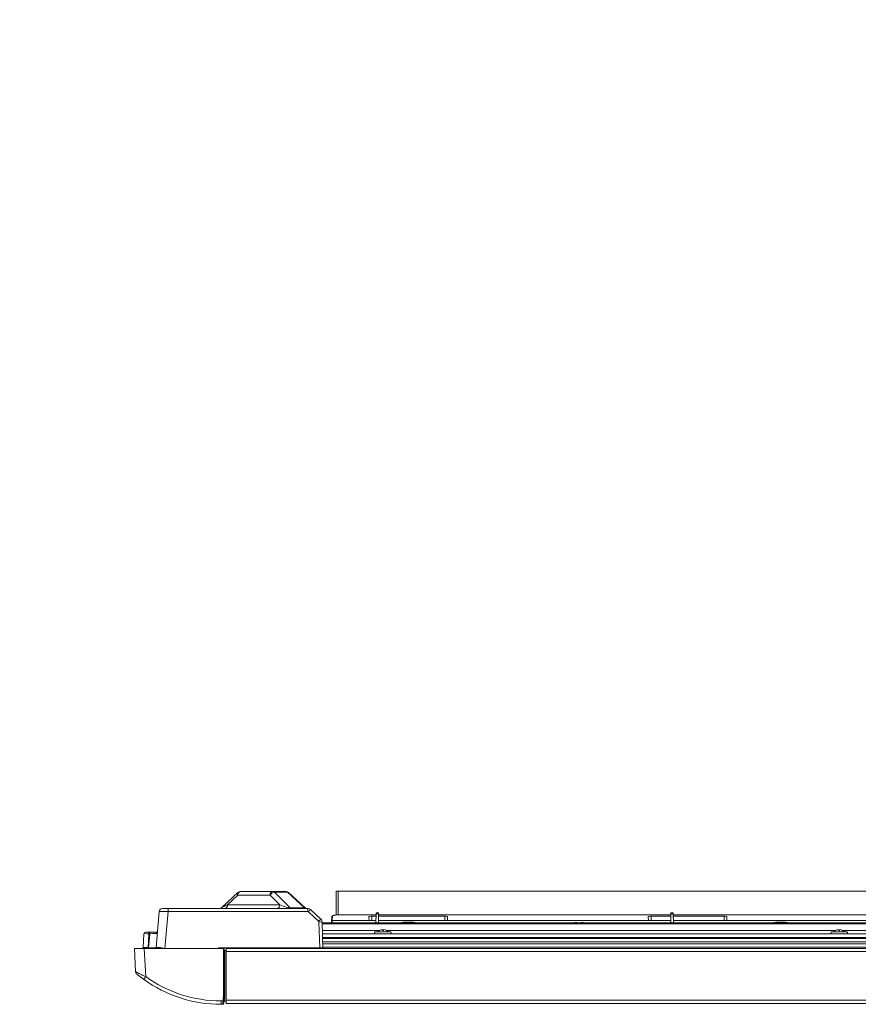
# Model space of a CAD drawing. Header units: millimetres. Extents: x 40090 to 187415, y -53271 to 40260.
# Tile 381 of 406: x 140628 to 141169, y 33766 to 34400. Entities that reach past the tile are written whole.
import ezdxf

# ---------------------------------------------------------------- set-up
doc = ezdxf.new("R2010")
doc.units = ezdxf.units.MM
for name, color, linetype in [('AVM_nárokLAN', 30, 'Continuous'), ('AVM_projekce', 240, 'Continuous'), ('AVM_sp_230VAC', 170, 'Continuous')]:
    doc.layers.add(name, color=color, linetype=linetype)
doc.styles.add('AVM', font='arial.ttf')
doc.dimstyles.new('AVM-1_50', dxfattribs={"dimscale": 40, "dimtxt": 2.5, "dimasz": 2.5, "dimexe": 1.25, "dimexo": 0.625, "dimtad": 1, "dimdec": 0, "dimrnd": 1, "dimtxsty": 'AVM', "dimcen": 2.5, "dimclrd": 256, "dimclre": 256, "dimclrt": 256, "dimadec": 0, "dimazin": 0, "dimtfac": 1, "dimtdec": 0, "dimtmove": 0, "dimatfit": 3, "dimfxl": 0, "dimarcsym": 0})

# ---------------------------------------------------------------- blocks, each defined once
blk = doc.blocks.new('SB885ix-top')
at = {"linetype": 'Continuous', "lineweight": 15}
for p, q in [((-918.8, 0), (-919.96, 0)), ((-919.96, -15.36), (-919.96, 0)), ((-254.49, 0), (-918.8, 0)), ((-918.8, 0), (-918.8, -15.31)), ((-983.35, -0.93), (-993.8, -10.56)), ((-983.42, -2.66), (-990.11, -8.82)), ((-962.63, -2.66), (-983.42, -2.66)), ((-981.63, -0.26), (-960.83, -0.26)), ((-956.4, -8.82), (-962.63, -2.66)), ((-960.83, -0.26), (-952.48, -0.26)), ((-959.83, -0.69), (-949.61, -10.79)), ((-951.48, -0.69), (-959.83, -0.69)), ((-940.51, -10.79), (-951.48, -0.69)), ((-939.8, -11.03), (-950.76, -0.93)), ((-1032.07, -11.23), (-1028.39, -11.23)), ((-1028.39, -13.19), (-1028.39, -11.23)), ((-1028.39, -11.23), (-938.33, -11.23)), ((-990.11, -8.82), (-956.4, -8.82)), ((-949.61, -10.79), (-940.51, -10.79)), ((-939.8, -11.03), (-939.83, -11)), ((-938.33, -13.19), (-938.33, -11.23)), ((-936.6, -11.91), (-929.94, -18.13)), ((-1036.14, -36.43), (-1034.1, -13.08)), ((-1028.39, -13.19), (-1030.46, -36.88)), ((-938.33, -13.19), (-1028.39, -13.19)), ((-931.32, -19.54), (-937.99, -13.33)), ((-923.09, -19.38), (-922.94, -16.68)), ((-922.59, -18.91), (-922.67, -20.44)), ((-922.44, -16.22), (-922.59, -18.91)), ((-922.59, -18.91), (-922.59, -18.91)), ((-922.59, -18.91), (-898.79, -18.91)), ((-894.33, -15.31), (-918.94, -15.31)), ((-918.94, -15.31), (-918.94, -15.33)), ((-894.33, -15.33), (-918.94, -15.33)), ((-898.91, -16.64), (-898.79, -18.91)), ((-898.79, -18.91), (-898.79, -18.96)), ((-898.79, -18.96), (-894.4, -18.96)), ((-894.35, -16.13), (-897.06, -16.13)), ((-897.06, -16.13), (-897.06, -18.64)), ((-894.42, -20.44), (-894.32, -14.72)), ((-892.81, -14.72), (-894.32, -14.72)), ((-892.82, -14.01), (-894.31, -14.01)), ((-892.71, -20.44), (-892.81, -14.72)), ((-704.34, -15.31), (-892.8, -15.31)), ((-704.34, -15.33), (-892.79, -15.33)), ((-850.07, -16.13), (-892.78, -16.13)), ((-892.73, -18.96), (-848.34, -18.96)), ((-850.07, -16.13), (-850.07, -18.64)), ((-848.34, -18.91), (-848.22, -16.64)), ((-848.34, -18.96), (-848.34, -18.91)), ((-848.34, -18.91), (-718.8, -18.91)), ((-718.92, -16.64), (-718.8, -18.91)), ((-718.8, -18.91), (-718.8, -18.96)), ((-718.8, -18.96), (-704.41, -18.96)), ((-704.36, -16.13), (-717.07, -16.13)), ((-717.07, -16.13), (-717.07, -18.64)), ((-704.43, -20.44), (-704.33, -14.72)), ((-702.81, -14.72), (-704.33, -14.72)), ((-702.83, -14.01), (-704.32, -14.01)), ((-702.71, -20.44), (-702.81, -14.72)), ((-514.35, -15.31), (-702.8, -15.31)), ((-514.35, -15.33), (-702.8, -15.33)), ((-670.07, -16.13), (-702.79, -16.13)), ((-702.74, -18.96), (-668.35, -18.96)), ((-670.07, -16.13), (-670.07, -18.64)), ((-668.35, -18.96), (-668.34, -18.91)), ((-668.34, -18.91), (-668.22, -16.64)), ((-668.34, -18.91), (-538.81, -18.91)), ((-930.58, -36.62), (-931.16, -19.89)), ((-929.13, -19.89), (-928.83, -28.5)), ((-169.94, -20.44), (-929.11, -20.44)), ((-929.11, -20.47), (-169.94, -20.47)), ((-929.1, -20.86), (-169.92, -20.86)), ((-169.91, -21.09), (-929.09, -21.09)), ((-892.37, -25.36), (-928.94, -25.36)), ((-923.14, -20.44), (-923.09, -19.38)), ((-890.48, -24.73), (-890.43, -25.28)), ((-598.38, -25.36), (-887.56, -25.36)), ((-764.95, -20.21), (-764.95, -20.44)), ((-762.19, -20.21), (-762.19, -20.44)), ((-163.43, -25.36), (-593.58, -25.36)), ((-1044.46, -36.4), (-1043.99, -27.48)), ((-1044.43, -36.4), (-1043.96, -27.43)), ((-1043.99, -27.48), (-1043.99, -27.43)), ((-1043.97, -27.48), (-1043.99, -27.48)), ((-1042.97, -26.47), (-1042.95, -26.47)), ((-1042.97, -26.47), (-1042.97, -26.47)), ((-1042.95, -26.47), (-1040.67, -26.47)), ((-1040.67, -27.43), (-1041.14, -36.45)), ((-1040.96, -36.45), (-1040.17, -27.43)), ((-1040.67, -26.47), (-1040.67, -27.43)), ((-1040.67, -26.47), (-1040.17, -26.47)), ((-1040.17, -27.43), (-1040.67, -27.43)), ((-1040.17, -26.47), (-1040.17, -27.43)), ((-1040.17, -26.47), (-1035.73, -26.47)), ((-928.86, -27.59), (-163.32, -27.59)), ((-928.83, -28.5), (-928.79, -29.6)), ((-928.79, -29.77), (-163.2, -29.77)), ((-928.78, -29.79), (-928.55, -36.62)), ((-928.76, -30.48), (-163.16, -30.48)), ((-895.03, -26.32), (-884.9, -26.32)), ((-601.05, -26.32), (-590.91, -26.32)), ((-1049.3, -51.84), (-1050.09, -36.88)), ((-1050.09, -36.88), (-1043.75, -36.88)), ((-1043.75, -36.88), (-1042.79, -55.07)), ((-1043.75, -36.88), (-992.68, -36.88)), ((-1041.63, -36.69), (-1041.66, -36.55)), ((-1041.5, -36.55), (-1041.47, -36.69)), ((-930.58, -36.62), (-996, -36.62)), ((-996, -36.62), (-996, -36.88)), ((-994.18, -36.88), (-994.18, -36.62)), ((-992.68, -65.47), (-992.68, -36.88)), ((-992.68, -36.88), (-992.18, -36.88)), ((-992.18, -36.62), (-992.18, -36.88)), ((-992.18, -36.88), (-992.18, -65.45)), ((-990.96, -36.88), (-990.96, -36.62)), ((-54.33, -36.88), (-990.96, -36.88)), ((-990.96, -38.99), (-990.96, -36.88)), ((-928.55, -36.62), (-930.58, -36.62)), ((-163.05, -32.66), (-928.68, -32.66)), ((-928.64, -33.93), (-162.98, -33.93)), ((-161.47, -36.05), (-928.57, -36.05)), ((-991.8, -38.15), (-991.8, -65.45)), ((-990.96, -38.15), (-991.8, -38.15)), ((-990.96, -70.24), (-990.96, -38.99)), ((-54.33, -38.99), (-990.96, -38.99)), ((-1048.46, -53.5), (-1044.14, -56.82)), ((-992.96, -70.72), (-992.68, -65.47)), ((-992.18, -65.46), (-992.45, -70.72)), ((-992.18, -65.45), (-992.18, -65.45)), ((-992.18, -65.46), (-992.18, -65.46)), ((-990.96, -69.05), (-991.98, -69.05)), ((-994.21, -70.72), (-992.96, -70.72)), ((-994.21, -70.72), (-994.21, -72.91)), ((-993.05, -72.91), (-994.21, -72.91)), ((-990.96, -70.98), (-992.1, -70.98)), ((-990.96, -72.3), (-990.96, -70.24)), ((-189.59, -70.24), (-990.96, -70.24)), ((-189.59, -72.3), (-990.96, -72.3))]:
    blk.add_line(p, q, dxfattribs=at)
at = {"linetype": 'Continuous', "lineweight": 15, "flags": 128}
for points in [[(-894.32, -14.72), (-894.32, -14.53), (-894.32, -14.36), (-894.32, -14.22), (-894.31, -14.11), (-894.31, -14.04), (-894.31, -14.01), (-894.31, -14.01)], [(-892.82, -14.01), (-892.82, -14.01), (-892.82, -14.04), (-892.82, -14.11), (-892.81, -14.22), (-892.81, -14.36), (-892.81, -14.53), (-892.81, -14.72)], [(-704.33, -14.72), (-704.33, -14.53), (-704.33, -14.36), (-704.32, -14.22), (-704.32, -14.11), (-704.32, -14.04), (-704.32, -14.01), (-704.32, -14.01)], [(-702.83, -14.01), (-702.83, -14.01), (-702.82, -14.04), (-702.82, -14.11), (-702.82, -14.22), (-702.82, -14.36), (-702.82, -14.53), (-702.81, -14.72)], [(-889.5, -25.28), (-889.49, -25.18), (-889.48, -25.08), (-889.47, -24.99), (-889.47, -24.92), (-889.46, -24.85), (-889.46, -24.8), (-889.45, -24.76), (-889.45, -24.73)], [(-764.95, -20.44), (-764.95, -20.34), (-764.95, -20.21)], [(-762.19, -20.21), (-762.19, -20.34), (-762.19, -20.44)], [(-596.49, -24.73), (-596.49, -24.76), (-596.49, -24.8), (-596.48, -24.85), (-596.48, -24.92), (-596.47, -24.99), (-596.46, -25.08), (-596.45, -25.18), (-596.44, -25.28)], [(-595.51, -25.28), (-595.5, -25.18), (-595.49, -25.08), (-595.48, -24.99), (-595.48, -24.92), (-595.47, -24.85), (-595.47, -24.8), (-595.46, -24.76), (-595.46, -24.73)], [(-1040.96, -36.45), (-1040.96, -36.5), (-1040.96, -36.54), (-1040.96, -36.59), (-1040.96, -36.63), (-1040.96, -36.67), (-1040.96, -36.68)], [(-991.8, -65.45), (-991.9, -67.47), (-991.98, -69.05)], [(-993.05, -72.91), (-993.05, -72.87), (-993.04, -72.74), (-993.03, -72.54), (-993.02, -72.27), (-993.01, -71.94), (-992.99, -71.56), (-992.98, -71.15), (-992.96, -70.72)], [(-992.45, -70.72), (-992.47, -71.05), (-992.49, -71.38), (-992.5, -71.67), (-992.52, -71.93), (-992.53, -72.14), (-992.54, -72.3), (-992.54, -72.39), (-992.54, -72.43)]]:
    blk.add_lwpolyline(points, dxfattribs=at)
at = {"linetype": 'Continuous', "lineweight": 15}
for centre, radius, start, end in [((-982.16, -1.85), 1.5, 142.22374, 212.98825), ((-981.21, -2.44), 2.22, 100.82788, 185.7871), ((-981.63, -2.8), 2.54, 90, 132.6564), ((-960.42, -2.44), 2.22, 100.82788, 185.7871), ((-959.47, -4.17), 3.49, 95.85902, 154.51581), ((-960.87, -1.71), 1.46, 44.60718, 88.62627), ((-952.48, -2.8), 2.54, 47.3436, 90), ((-952.52, -1.71), 1.46, 44.6082, 88.62525), ((-951.41, -1.67), 0.984, 49.07309, 94.22575), ((-1032.07, -13.26), 2.03, 90, 175), ((-995.52, -8.69), 2.54, 270, 314.9838), ((-992.32, -9.04), 2.22, 280.82712, 5.78969), ((-958.61, -9.04), 2.22, 280.82712, 5.78969), ((-948.57, -9.77), 1.46, 224.60565, 268.6278), ((-940.44, -11.78), 0.994, 51.81184, 94.09183), ((-938.33, -13.77), 2.54, 47, 90), ((-922.56, -27.04), 20.64, 132.85162, 138.35066), ((-938.33, -13.7), 0.508, 47, 90), ((-915.89, -33.27), 20.66, 132.85335, 138.34885), ((-931.67, -19.98), 2.54, 2, 47), ((-922.45, -16.71), 0.491, 88.84918, 176.05887), ((-931.67, -19.91), 0.508, 2, 47), ((-930.15, -34.46), 14.6, 86.01298, 93.98702), ((-889.96, -29.19), 4.52, 119.84104, 140.60276), ((-890.7, -24.06), 1.93, 218.43852, 219.16796), ((-889.97, -29.22), 4.53, 96.52628, 119.53906), ((-889.96, -30.99), 5.72, 85.30417, 94.69583), ((-889.96, -29.22), 4.53, 60.46268, 83.47315), ((-891.42, -22.32), 4.73, 321.15608, 321.45384), ((-889.96, -29.19), 4.52, 39.39724, 60.15896), ((-595.98, -29.19), 4.52, 119.84104, 140.60276), ((-600.77, -27.33), 3.28, 38.58814, 39.01833), ((-595.98, -29.22), 4.53, 96.52833, 119.53701), ((-595.98, -30.99), 5.72, 85.30391, 94.69609), ((-595.98, -29.22), 4.53, 60.46299, 83.47167), ((-591.18, -27.33), 3.28, 140.98167, 141.41186), ((-595.98, -29.19), 4.52, 39.39724, 60.15896), ((-1042.97, -27.48), 1.02, 90, 177), ((-1043.97, -27.54), 0.0643, 88.6432, 111.39665), ((-1042.95, -27.48), 1.02, 90, 177), ((-1035.73, -25.96), 0.508, 270, 355), ((-894.61, -26.95), 0.762, 123.55731, 236.44269), ((-885.32, -26.95), 0.762, 303.55731, 56.44269), ((-600.62, -26.95), 0.762, 123.55731, 236.44269), ((-591.33, -26.95), 0.762, 303.55731, 56.44269), ((-1044.97, -36.37), 0.508, 270, 357), ((-1044.94, -36.37), 0.508, 270, 357), ((-1041, -45.55), 9.05, 101.6522, 105.94415), ((-1041.07, -45.5), 8.98, 95.20174, 101.55594), ((-1042.81, -36.77), 0.0861, 76.96705, 125.6876), ((-1043.9, -36.38), 1.98, 354.69395, 359.20646), ((-1041.35, -36.78), 0.383, 142.99179, 167.13132), ((-1041.18, -45.82), 9.13, 86.58546, 93.41454), ((-1041.92, -37.04), 0.646, 31.94515, 48.91373), ((-988.6, -37.44), 52.55, 178.92751, 179.17924), ((-1040.09, -37.04), 0.646, 131.08627, 148.05485), ((-1041.06, -45.64), 9.13, 78.52192, 84.81086), ((-1040.94, -45.5), 8.98, 78.44406, 84.79826), ((-1039.19, -36.79), 0.104, 80.63427, 122.10422), ((-1041, -45.55), 9.05, 73.31568, 78.3478), ((-1036.63, -36.37), 0.508, 300.89896, 354.9141), ((-1036.64, -36.39), 0.507, 307.53865, 355.0026), ((-1033.93, -36.48), 0.429, 290.56059, 9.11451), ((-1046.99, -51.72), 2.31, 183, 230.6395), ((-1057.64, -45.06), 17.9, 318.91513, 326.00525), ((-994.21, 12.64), 85.54, 234.28802, 270), ((-994.21, 12.52), 83.23, 234.28802, 270), ((-992.3, -65.46), 0.123, 357.42333, 0.51566), ((-992.3, -65.45), 0.127, 357, 0), ((-992.24, -65.46), 0.0611, 355.34316, 1.56574), ((-993.05, -72.4), 0.508, 270, 357), ((-992.71, -68.29), 2.44, 264.04465, 275.95535), ((-992.66, -69.23), 1.83, 264.04661, 275.95227)]:
    blk.add_arc(centre, radius, start, end, dxfattribs=at)
for centre, major_axis, ratio, start_param, end_param in [((-988.02, -8.69), (5.87, 2.03), 0.09456, 1.90058, 2.928047), ((-954.87, -8.69), (5.54, -2.01), 0.112558, 4.474786, 6.00218), ((-939.66, -8.69), (-0.37, 2.53), 0.699475, 2.445961, 3.039373), ((-1028.38, -13.26), (5.72, -0.18), 0.012322, 1.573143, 3.140898), ((-922.59, -19.4), (0.499, -0.026), 0.976146, 1.622287, 3.141593), ((-918.94, -16.23), (3.5, 0), 0.258488, 1.570796, 3.128047), ((-897.06, -16.63), (1.85, 0), 0.267976, 1.570796, 3.155636), ((-850.07, -16.63), (1.85, 0), 0.267976, 6.269142, 7.853982), ((-717.07, -16.63), (1.85, 0), 0.267976, 1.570796, 3.155636), ((-670.07, -16.63), (1.85, 0), 0.267976, 6.269142, 7.853982), ((-873.57, -21.34), (7.45, 0), 0.184439, 1.570796, 2.426796), ((-873.57, -21.34), (7.45, 0), 0.184439, 0.714797, 1.570796), ((-763.57, -21.31), (6.13, 0), 0.184431, 1.797068, 2.25388), ((-763.57, -21.31), (6.13, 0), 0.184431, 0.887713, 1.344525), ((-633.58, -21.34), (7.45, 0), 0.184439, 1.570796, 2.426796), ((-633.58, -21.34), (7.45, 0), 0.184439, 0.714797, 1.570796), ((-1040.66, -27.48), (3.3, -0.05), 0.01606, 1.572953, 3.14101), ((-1040.2, -27.48), (4.85, 0.09), 0.010855, 6.282036, 7.848271), ((-1041.13, -36.37), (3.31, 0.03), 0.008011, 3.141108, 4.469744), ((-1030.4, -36.37), (5.74, 0.04), 0.003063, 3.211664, 4.140041), ((-992.68, -65.44), (0.508, -0.01), 0.052316, 4.713416, 6.281474), ((-992.68, -65.44), (0.508, -0.017), 0.052298, 4.714101, 6.282158)]:
    blk.add_ellipse(centre, major_axis=major_axis, ratio=ratio, start_param=start_param, end_param=end_param, dxfattribs=at)
for points, knots in [([(-939.48, -11.23), (-939.48, -11.23), (-939.48, -11.23), (-939.56, -11.22), (-939.73, -11.09), (-939.8, -11.03)], [0, 0, 0, 0, 0.228482, 0.691194, 1, 1, 1, 1]), ([(-918.94, -15.31), (-919.13, -15.31), (-919.68, -15.32), (-920.57, -15.4), (-921.51, -15.56), (-922.22, -15.8), (-922.68, -16.08), (-922.92, -16.43), (-922.94, -16.63), (-922.94, -16.68)], [0, 0, 0, 0, 0.096571, 0.282162, 0.469591, 0.661526, 0.835047, 0.963173, 1, 1, 1, 1]), ([(-1035.35, -27.39), (-1035.35, -27.39), (-1035.34, -27.27), (-1035.35, -26.99), (-1035.49, -26.58), (-1035.66, -26.5), (-1035.73, -26.47)], [0, 0, 0, 0, 0.003551, 0.275196, 0.678398, 1, 1, 1, 1]), ([(-1041.92, -36.4), (-1041.69, -36.42), (-1041.43, -36.44), (-1041.17, -36.45), (-1041.14, -36.45)], [0, 0, 0, 0, 0.888891, 1, 1, 1, 1]), ([(-1041.66, -36.55), (-1041.66, -36.55), (-1041.66, -36.55), (-1041.69, -36.54), (-1041.75, -36.54), (-1041.82, -36.55), (-1041.86, -36.55), (-1041.88, -36.55)], [0, 0, 0, 0, 0.218867, 0.437811, 0.655582, 0.872896, 1, 1, 1, 1]), ([(-1041.14, -36.45), (-1041.12, -36.45), (-1041.06, -36.45), (-1041, -36.45), (-1040.96, -36.45)], [0, 0, 0, 0, 0.3167123, 1, 1, 1, 1]), ([(-1040.96, -36.45), (-1040.63, -36.45), (-1039.76, -36.46), (-1038.56, -36.46), (-1037.41, -36.46), (-1036.55, -36.46), (-1036.17, -36.46), (-1036.15, -36.46), (-1036.14, -36.46)], [0, 0, 0, 0, 0.132599, 0.347428, 0.499113, 0.71116, 0.926076, 1, 1, 1, 1]), ([(-1040.24, -36.55), (-1040.27, -36.55), (-1040.32, -36.55), (-1040.4, -36.54), (-1040.47, -36.54), (-1040.5, -36.55), (-1040.51, -36.55), (-1040.51, -36.55)], [0, 0, 0, 0, 0.218906, 0.437827, 0.655631, 0.873055, 1, 1, 1, 1]), ([(-1038.85, -36.78), (-1038.72, -36.78), (-1038.11, -36.78), (-1037.26, -36.78), (-1036.45, -36.78), (-1036.34, -36.78), (-1036.29, -36.78)], [0, 0, 0, 0, 0.075984, 0.386359, 0.696063, 1, 1, 1, 1]), ([(-1036.14, -36.43), (-1036.14, -36.43), (-1036.14, -36.42), (-1036.13, -36.42), (-1036.12, -36.42)], [0, 0, 0, 0, 0.514171, 1, 1, 1, 1]), ([(-1033.51, -36.41), (-1033.16, -36.45), (-1032.57, -36.51), (-1031.96, -36.77), (-1031.72, -36.88)], [0, 0, 0, 0, 0.601342, 1, 1, 1, 1]), ([(-992.18, -38.15), (-992.17, -38.15), (-992.16, -38.15), (-992.1, -38.15), (-992, -38.15), (-991.89, -38.15), (-991.82, -38.15), (-991.8, -38.15)], [0, 0, 0, 0, 0.214994, 0.43004, 0.645011, 0.859701, 1, 1, 1, 1]), ([(-1049.3, -51.84), (-1049.26, -51.87), (-1049.16, -51.94), (-1048.41, -52.35), (-1047.07, -53.05), (-1045.09, -54.02), (-1043.54, -54.73), (-1042.79, -55.07)], [0, 0, 0, 0, 0.160898, 0.317501, 0.517406, 0.767714, 1, 1, 1, 1]), ([(-1044.14, -56.82), (-1044.64, -56.46), (-1045.65, -55.72), (-1046.95, -54.72), (-1047.85, -54), (-1048.37, -53.58), (-1048.43, -53.53), (-1048.46, -53.5)], [0, 0, 0, 0, 0.247846, 0.508365, 0.70602, 0.853211, 1, 1, 1, 1]), ([(-991.98, -69.05), (-992.03, -69.05), (-992.08, -69.05), (-992.17, -69.04), (-992.22, -69.04), (-992.29, -69.04), (-992.32, -69.04), (-992.36, -69.05), (-992.36, -69.05), (-992.36, -69.05)], [0, 0, 0, 0, 0.25, 0.25, 0.5, 0.5, 0.75, 0.75, 1, 1, 1, 1]), ([(-992.18, -65.45), (-992.18, -65.45), (-992.17, -65.45), (-992.13, -65.45), (-992.05, -65.44), (-991.94, -65.44), (-991.85, -65.45), (-991.8, -65.45), (-991.8, -65.45)], [0, 0, 0, 0, 0.114708, 0.329704, 0.544789, 0.759948, 0.97514, 1, 1, 1, 1]), ([(-992.18, -65.45), (-992.18, -65.45), (-992.18, -65.45), (-992.18, -65.45), (-992.18, -65.45), (-992.18, -65.45), (-992.18, -65.45), (-992.18, -65.45)], [0, 0, 0, 0, 0.055482, 1, 1, 1, 1, 1, 1, 1]), ([(-991.8, -65.45), (-991.8, -65.45), (-991.85, -65.45), (-991.94, -65.45), (-992.05, -65.45), (-992.13, -65.45), (-992.17, -65.46), (-992.18, -65.46), (-992.18, -65.46), (-992.18, -65.46)], [0, 0, 0, 0, 0.024947, 0.240029, 0.455169, 0.670218, 0.885191, 0.9999, 1, 1, 1, 1]), ([(-991.98, -69.05), (-991.99, -69.1), (-991.99, -69.2), (-992, -69.34), (-992.01, -69.48), (-992.02, -69.6), (-992.03, -69.73), (-992.03, -69.84), (-992.04, -69.94), (-992.05, -70.04), (-992.05, -70.13), (-992.06, -70.21), (-992.06, -70.29), (-992.07, -70.36), (-992.07, -70.46), (-992.08, -70.6), (-992.09, -70.74), (-992.1, -70.84), (-992.1, -70.92), (-992.1, -70.97), (-992.1, -70.97), (-992.1, -70.98)], [0, 0, 0, 0, 0.048445, 0.095242, 0.140394, 0.183898, 0.225756, 0.265968, 0.304533, 0.341451, 0.376722, 0.410347, 0.442325, 0.472657, 0.501343, 0.587999, 0.673232, 0.757044, 0.83944, 0.920424, 1, 1, 1, 1]), ([(-992.1, -70.98), (-992.15, -70.98), (-992.19, -70.98), (-992.29, -71.02), (-992.33, -71.05), (-992.4, -71.12), (-992.43, -71.16), (-992.47, -71.25), (-992.48, -71.29), (-992.48, -71.34)], [0, 0, 0, 0, 0.25, 0.25, 0.5, 0.5, 0.75, 0.75, 1, 1, 1, 1])]:
    blk.add_open_spline(points, degree=3, knots=knots, dxfattribs=at)

msp = doc.modelspace()

# ---------------------------------------------------------------- block references
at = {"layer": 'AVM_projekce'}
msp.add_blockref('SB885ix-top', (141752.13, 33838.8), dxfattribs=at)

# ---------------------------------------------------------------- leaders
at = {"layer": 'AVM_nárokLAN', "annotation_type": 0, "has_hookline": 1, "hookline_direction": 0, "text_width": 3026.06}
for points in [[(138865.12, 33965.81), (138228.48, 38345.1), (138328.48, 38345.1)], [(141539.3, 33971.93), (140787.6, 36406.94), (140887.6, 36406.94)]]:
    msp.add_leader(points, dimstyle='AVM-1_50', override={"dimgap": 0.625, "dimtad": 0}, dxfattribs=at)
at = {"layer": 'AVM_sp_230VAC', "annotation_type": 0, "has_hookline": 1, "hookline_direction": 0, "text_width": 4020.46}
msp.add_leader([(138865.12, 33965.81), (138749.99, 37568.71), (138849.99, 37568.71)], dimstyle='AVM-1_50', override={"dimgap": 0.625, "dimtad": 0}, dxfattribs=at)

doc.saveas('drawing.dxf')
